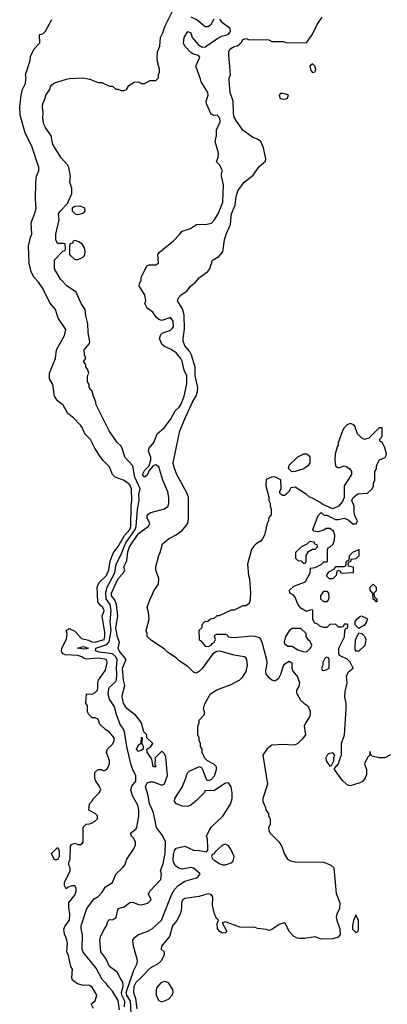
# Model space of a CAD drawing. Header units: inches. Extents: x 1793389 to 1900389, y 320802 to 470796.
# Tile 592 of 656: x 1890389 to 1892927, y 393608 to 400412. Entities that reach past the tile are written whole.
import ezdxf

# ---------------------------------------------------------------- set-up
doc = ezdxf.new("R2010")
doc.units = ezdxf.units.IN
doc.header["$MEASUREMENT"] = 0
doc.layers.add('B8399', color=7, linetype='Continuous')
doc.layers.add('B8490', color=7, linetype='Continuous')

msp = doc.modelspace()

# ---------------------------------------------------------------- linework, layer by layer
at = {"layer": 'B8399', "color": 2}
for points, elevation in [([(1890899, 393579), (1890882, 393610), (1890910, 393630.8), (1890921.7, 393670), (1890890, 393726), (1890870, 393736.9), (1890850, 393740.7), (1890830, 393738), (1890789.4, 393749.4), (1890754.6, 393774.6), (1890748, 393790), (1890753.2, 393850), (1890742.7, 393870), (1890725.6, 393945.6), (1890714, 393970), (1890719, 394030), (1890709.2, 394070), (1890699.3, 394090), (1890694, 394126), (1890702, 394150), (1890732, 394190), (1890736, 394230), (1890728.9, 394271.1), (1890728.7, 394311.3), (1890770, 394362), (1890778, 394390), (1890778, 394410), (1890770, 394426), (1890750, 394426), (1890723.6, 394416.4), (1890710, 394406), (1890698, 394430), (1890698, 394450), (1890738, 394530), (1890738, 394550), (1890728.4, 394568.4), (1890728, 394590), (1890738, 394610), (1890740.4, 394699.6), (1890747.3, 394712.7), (1890770, 394722), (1890790, 394712), (1890810, 394712), (1890820.4, 394719.6), (1890828, 394730), (1890827.3, 394832.7), (1890847.3, 394852.7), (1890870, 394854), (1890890, 394862), (1890906, 394870), (1890926, 394890), (1890926, 394910), (1890910, 394926), (1890866, 394950), (1890870, 394994), (1890890, 395014), (1890898, 395030), (1890938, 395070), (1890948.7, 395090), (1890938, 395118), (1890915.3, 395150), (1890908.9, 395168.9), (1890909, 395210), (1890930, 395231), (1890950.9, 395230.9), (1890970, 395222), (1890988.9, 395231.1), (1890998, 395242), (1891008.7, 395270), (1891009, 395290), (1890989, 395350), (1890995.3, 395370), (1891032.1, 395407.9), (1891041.2, 395430), (1891041.2, 395450), (1891010, 395489), (1890984, 395504), (1890943.1, 395543.1), (1890930, 395578), (1890910, 395588), (1890890, 395588), (1890866, 395610), (1890858, 395630), (1890858, 395670), (1890846, 395690), (1890850, 395754), (1890890, 395752), (1890910, 395762), (1890923.1, 395776.9), (1890928.7, 395790), (1890928, 395830), (1890932.7, 395847.3), (1890982, 395918), (1890992.7, 395970), (1890988.7, 395990), (1890930, 396000.7), (1890850, 395992.7), (1890830, 395999.3), (1890817.2, 396010), (1890790, 396017.7), (1890703.5, 396023.5), (1890689.6, 396029.6), (1890681.1, 396041.1), (1890677.6, 396050), (1890679.7, 396070), (1890712.1, 396132.1), (1890716, 396170), (1890709.4, 396190.6), (1890730, 396206), (1890770, 396186.8), (1890814.9, 396134.9), (1890863.9, 396123.9), (1890890, 396112.2), (1890910, 396110.4), (1890972.4, 396130), (1890977.7, 396150), (1890977.7, 396177.7), (1890959.3, 396290), (1890971.8, 396330), (1890964, 396350), (1890945.1, 396365.1), (1890929.5, 396389.5), (1890923.6, 396490), (1890937.5, 396522.5), (1890987.6, 396570), (1891003.6, 396610), (1891013, 396670), (1891035.4, 396724.6), (1891070, 396770.5), (1891112.2, 396847.8), (1891149.7, 396890), (1891157.2, 396910), (1891158.3, 397050), (1891163.6, 397090), (1891161.6, 397170), (1891150, 397198), (1891130, 397214.5), (1891110, 397226.6), (1891048.7, 397250), (1891030, 397268.7), (1891010, 397322), (1890965.6, 397365.6), (1890940.2, 397400.2), (1890908.7, 397450), (1890879, 397510), (1890838, 397550), (1890822, 397590), (1890808.7, 397610), (1890760.2, 397660.2), (1890722, 397690), (1890690, 397748), (1890650, 397778), (1890629.3, 397809.3), (1890617.2, 397890), (1890595.3, 397930), (1890595.3, 397970), (1890635.3, 398070), (1890644, 398130), (1890699, 398230), (1890708.7, 398270), (1890655.3, 398350), (1890635.3, 398410), (1890596.5, 398456.5), (1890550, 398555.3), (1890518.6, 398598.6), (1890489, 398630), (1890469, 398670), (1890454, 398730), (1890449, 398850), (1890464, 398910), (1890473.2, 398930), (1890469.3, 399010), (1890492.5, 399067.5), (1890504, 399110), (1890497.2, 399170), (1890501.2, 399290), (1890505.2, 399330), (1890521.2, 399370), (1890521.2, 399390), (1890476, 399530), (1890426.6, 399630), (1890392.5, 399752.5), (1890389.3, 399809.3), (1890399, 399890), (1890409, 399930), (1890429.4, 399970.6), (1890432.2, 400000)], 222), ([(1891077.2, 393570), (1891070, 393635.1), (1891030, 393699), (1890999.3, 393730), (1890989, 393750), (1890958.9, 393778.9), (1890918.3, 393858.3), (1890828.3, 393968.3), (1890820.7, 393990), (1890823.7, 394090), (1890813.2, 394130), (1890812.7, 394150), (1890851.8, 394270), (1890902.7, 394337.3), (1890930, 394354), (1890957.7, 394382.3), (1890980.7, 394419.3), (1891029.3, 394450.7), (1891052.9, 394507.1), (1891099, 394550), (1891114, 394570), (1891129, 394610), (1891177, 394683), (1891189, 394710), (1891189, 394730), (1891175.5, 394755.5), (1891162, 394770), (1891155.3, 394790), (1891190, 394818), (1891197.2, 394830), (1891212.5, 394907.5), (1891211.9, 394951.9), (1891204.1, 394984.1), (1891167.9, 395047.9), (1891156, 395090), (1891164.1, 395115.9), (1891191.5, 395150), (1891192, 395190), (1891170, 395228.7), (1891156.3, 395270), (1891128.3, 395390), (1891113.3, 395493.3), (1891107, 395510), (1891081.8, 395541.8), (1891056.9, 395610), (1891043.6, 395663.6), (1891010, 395717.2), (1891000.5, 395750), (1891005.1, 395790), (1891010, 395798.8), (1891050, 395835.5), (1891056.8, 395850), (1891059.8, 395890), (1891056.5, 395930), (1891062.4, 395990), (1891051.7, 396011.7), (1891030, 396028.7), (1890940.6, 396040.6), (1890912, 396050), (1890914, 396070), (1890990, 396094.7), (1891007.6, 396112.4), (1891019.8, 396190), (1891013.2, 396250), (1891021, 396330), (1891014.4, 396370), (1890986.4, 396410), (1890983.2, 396456.8), (1890992.2, 396490), (1891046.6, 396590), (1891054.8, 396650), (1891090, 396717.1), (1891109.9, 396770.1), (1891123.1, 396796.9), (1891185.5, 396890), (1891193.8, 396910), (1891202.2, 397030), (1891213.1, 397090), (1891212.4, 397130), (1891220.5, 397170), (1891184.4, 397250), (1891169.3, 397330), (1891116, 397390), (1891097.2, 397450), (1891087, 397467), (1891061.2, 397490), (1891006, 397570), (1890918, 397750), (1890915.3, 397770), (1890898, 397810), (1890890, 397846), (1890868, 397870), (1890868, 397890), (1890858, 397910), (1890858, 397950), (1890866, 397970), (1890856.4, 397996.4), (1890846, 398010), (1890846, 398030), (1890828.7, 398050), (1890846, 398070), (1890836.4, 398096.4), (1890835.3, 398130), (1890868.9, 398171.1), (1890874, 398186), (1890861.2, 398250), (1890859, 398310), (1890845.6, 398365.6), (1890841.2, 398410), (1890814, 398450), (1890778, 398530), (1890713.6, 398573.6), (1890670, 398618), (1890629, 398690), (1890628.4, 398751.6), (1890687.3, 398812.7), (1890702, 398818), (1890706, 398830), (1890702, 398862), (1890690, 398866), (1890650, 398866), (1890638, 398890), (1890638, 398930), (1890662, 399030), (1890658, 399070), (1890670, 399092), (1890719, 399141), (1890748.7, 399210), (1890748.4, 399248.4), (1890735.3, 399290), (1890739, 399330), (1890728.7, 399390), (1890719, 399410), (1890676.5, 399456.5), (1890628.7, 399530), (1890619, 399550), (1890606, 399610), (1890566.9, 399666.9), (1890556.9, 399690), (1890549.7, 399730), (1890551.6, 399770), (1890547.3, 399810), (1890549.5, 399830), (1890566, 399870), (1890569.4, 399890.6), (1890598, 399930), (1890602, 399950), (1890610, 399962), (1890630, 399976), (1890713.2, 400000)], 218), ([(1890872.6, 400000), (1890930, 399978), (1890956.9, 399976.9), (1891010, 399952), (1891030, 399952), (1891052.7, 399932.7), (1891070, 399932), (1891090, 399922), (1891110, 399922), (1891126, 399930), (1891143.1, 399956.9), (1891180.4, 399979.6), (1891210, 399982), (1891230, 399972), (1891250, 399972), (1891290, 399992), (1891330, 399992), (1891338, 400000)], 218), ([(1891111.8, 393590), (1891115.8, 393630), (1891095.4, 393670), (1891091.4, 393690), (1891103.1, 393730), (1891102, 393762), (1891082, 393790), (1891062, 393830), (1891010, 393868), (1890983.6, 393923.6), (1890949.3, 393970), (1890942.7, 394050), (1890950, 394082), (1890974, 394130), (1890989, 394150), (1890998, 394182), (1891010, 394194), (1891030, 394192), (1891050, 394202), (1891055.3, 394210), (1891069.2, 394270.8), (1891110, 394281), (1891150, 394311), (1891170, 394314.8), (1891210, 394297.3), (1891230, 394294.8), (1891272.9, 394307.1), (1891298, 394330), (1891278, 394370), (1891288, 394390), (1891364, 394470), (1891368.7, 394510), (1891362, 394530), (1891380.2, 394579.8), (1891393, 394650), (1891395.1, 394730), (1891374.5, 394774.5), (1891332.7, 394830), (1891312.3, 394930), (1891298, 394970), (1891285.6, 394990), (1891276, 395050), (1891257.2, 395110), (1891270, 395138), (1891290, 395146), (1891310, 395144.7), (1891370, 395122), (1891388.4, 395131.6), (1891409, 395190), (1891398, 395318), (1891390, 395338), (1891370, 395358), (1891324.7, 395310), (1891322, 395262), (1891331, 395249), (1891310, 395248.7), (1891301.2, 395301.2), (1891269, 395350), (1891266, 395370), (1891295.3, 395390), (1891308, 395410), (1891266, 395450), (1891266, 395470), (1891246, 395490), (1891229.4, 395550), (1891218, 395570), (1891190, 395604.5), (1891130, 395652.3), (1891106.3, 395690), (1891097, 395730), (1891098, 395750), (1891115.3, 395810), (1891106.7, 395846.7), (1891099.7, 395930), (1891124, 395990), (1891075.1, 396050), (1891069.4, 396070), (1891077.2, 396110), (1891064.1, 396144.1), (1891052.6, 396210), (1891066, 396290), (1891058, 396370), (1891044.4, 396404.4), (1891024, 396430), (1891023.1, 396450), (1891069.7, 396550), (1891106, 396590), (1891114, 396610), (1891109.3, 396630), (1891128.2, 396671.8), (1891135.6, 396735.6), (1891146.4, 396770), (1891210, 396862.4), (1891275.3, 396910), (1891288.7, 396930), (1891269, 396970), (1891269.1, 396990.9), (1891293.6, 397006.4), (1891390, 397031), (1891414, 397050), (1891419.3, 397070), (1891419.3, 397110), (1891412.7, 397150), (1891378, 397230), (1891350, 397322), (1891330, 397335.3), (1891310, 397328.7), (1891283.5, 397296.5), (1891270, 397265.2), (1891250.4, 397249.6), (1891237.2, 397270), (1891250, 397296), (1891282, 397330), (1891295.3, 397370), (1891294, 397390), (1891279.5, 397430), (1891283.7, 397450), (1891315.1, 397490), (1891339.3, 397550), (1891387.5, 397592.5), (1891431.5, 397648.5), (1891462, 397710), (1891490, 397735.5), (1891503.8, 397756.2), (1891525.4, 397810), (1891543.3, 397896.7), (1891543.1, 397950), (1891525.6, 397990), (1891511.3, 398051.3), (1891502.7, 398070), (1891469, 398110), (1891434, 398134), (1891390, 398152.7), (1891370, 398169.3), (1891354, 398210), (1891364, 398236), (1891373.2, 398246.8), (1891430, 398266.4), (1891443, 398277), (1891451.6, 398290), (1891449.5, 398329.5), (1891430, 398354), (1891370, 398332.7), (1891350, 398339.3), (1891333.8, 398353.8), (1891309, 398390), (1891270, 398419), (1891254, 398450), (1891259, 398470), (1891254, 398510), (1891214, 398570), (1891215.3, 398590), (1891228, 398610), (1891228, 398630), (1891266, 398710), (1891282, 398718), (1891330, 398718), (1891348, 398730), (1891344, 398790), (1891353.6, 398806.4), (1891450, 398884.7), (1891492.9, 398927.1), (1891510, 398951), (1891568, 398970), (1891610, 398996), (1891680.2, 398999.8), (1891713.2, 399006.8), (1891732.3, 399027.7), (1891759.3, 399070), (1891792, 399150), (1891797.2, 399270), (1891782, 399330), (1891782, 399350), (1891788.7, 399370), (1891768.7, 399408.7), (1891748, 399430), (1891760.4, 399459.6), (1891762, 399490), (1891739, 399570), (1891748.9, 399611.1), (1891749, 399650), (1891773.6, 399706.4), (1891771.5, 399731.5), (1891752.1, 399752.1), (1891729.2, 399749.2), (1891710, 399758), (1891679.3, 399830), (1891676, 399850), (1891689.5, 399890), (1891687.3, 399910), (1891642.8, 399982.8), (1891636.9, 400000)], 214), ([(1891158.2, 393550), (1891154.2, 393630), (1891129, 393670), (1891124, 393690), (1891176.6, 393843.4), (1891200.9, 393890), (1891202.7, 393910), (1891175.3, 394010), (1891170, 394052), (1891182, 394070), (1891208.7, 394090), (1891269.5, 394110.5), (1891304, 394130), (1891369.3, 394190), (1891438.7, 394370), (1891458.2, 394401.8), (1891483.7, 394430), (1891530, 394459.1), (1891610, 394482.8), (1891622, 394490), (1891635.3, 394510), (1891590, 394549), (1891570, 394553.2), (1891510, 394542.9), (1891488.2, 394548.2), (1891464.2, 394564.2), (1891450, 394589), (1891448.3, 394608.3), (1891450, 394642), (1891458, 394670), (1891470, 394686.8), (1891530, 394701), (1891590, 394672), (1891628.4, 394671.6), (1891678, 394662), (1891687.3, 394672.7), (1891688, 394690), (1891686, 394750), (1891678, 394770), (1891698, 394810), (1891710, 394832), (1891792.5, 394907.5), (1891844, 394990), (1891855.3, 395030), (1891855.3, 395070), (1891848.7, 395110), (1891830, 395138), (1891810, 395135.3), (1891730, 395084), (1891670, 395086), (1891662, 395070), (1891610, 395015.3), (1891570, 394984), (1891550, 394975.3), (1891510, 394977.2), (1891472.9, 394992.9), (1891459, 395010), (1891461.2, 395030), (1891511.6, 395108.4), (1891537.2, 395170), (1891543.2, 395196.8), (1891549.4, 395210.6), (1891560.2, 395219.8), (1891630, 395252), (1891643.6, 395243.6), (1891651.6, 395231.6), (1891678, 395158), (1891690, 395154), (1891710, 395162), (1891733.6, 395186.4), (1891748, 395230), (1891748, 395250), (1891730, 395268), (1891686, 395290), (1891668.4, 395308.4), (1891648.4, 395348.4), (1891648, 395370), (1891638, 395390), (1891638, 395410), (1891628, 395430), (1891628, 395450), (1891618, 395470), (1891618, 395530), (1891627.3, 395552.7), (1891628.4, 395571.6), (1891666, 395610), (1891666, 395630), (1891658, 395650), (1891662, 395670), (1891669, 395690), (1891706.8, 395753.2), (1891750, 395782), (1891850, 395817.3), (1891908, 395850), (1891930, 395872), (1891952.9, 395907.1), (1891961.2, 395950), (1891957.2, 395990), (1891950, 396002), (1891938, 396010), (1891870, 396020.7), (1891770, 396048.2), (1891750, 396046.9), (1891723.1, 396030), (1891650, 395929.4), (1891630, 395909.3), (1891610, 395897.2), (1891599, 395899), (1891590, 395902), (1891550, 395942), (1891490, 395982), (1891470, 396002), (1891410, 396042), (1891390, 396062), (1891289.1, 396129.1), (1891268.7, 396150), (1891268.7, 396170), (1891262, 396190), (1891282, 396270), (1891278, 396318), (1891268.7, 396350), (1891289.3, 396410.7), (1891302, 396430), (1891314.6, 396465.4), (1891348.4, 396511.6), (1891348.7, 396550), (1891329.1, 396609.1), (1891329, 396630), (1891349, 396710), (1891359, 396730), (1891375.3, 396790), (1891416.5, 396823.5), (1891470, 396851), (1891510, 396881), (1891549.2, 396930), (1891554.8, 396965.2), (1891555.3, 397110), (1891543.2, 397143.2), (1891475.1, 397270), (1891458, 397310), (1891449.5, 397350.5), (1891495.1, 397570), (1891535.1, 397670), (1891582, 397770), (1891608, 397812), (1891617.4, 397842.6), (1891618.7, 397870), (1891599.6, 397950), (1891599.6, 398010), (1891574.3, 398094.3), (1891560.5, 398120.5), (1891530, 398159), (1891518, 398190), (1891517, 398210), (1891527.5, 398272.5), (1891523.6, 398370), (1891513, 398413), (1891479, 398470), (1891485.2, 398490), (1891504, 398510), (1891542.9, 398537.1), (1891569.3, 398570), (1891602.4, 398597.6), (1891630, 398630.6), (1891687.7, 398672.3), (1891702.7, 398690), (1891721.2, 398750), (1891764.8, 398775.2), (1891792.1, 398807.9), (1891803.6, 398890), (1891815.6, 398930), (1891844.4, 398995.6), (1891852, 399070), (1891876.2, 399130), (1891882.9, 399190), (1891896.2, 399230), (1891939.5, 399290), (1892002, 399338), (1892043.5, 399396.5), (1892086.3, 399433.7), (1892089.3, 399450), (1892073.6, 399526.4), (1892053.2, 399570), (1892030, 399586), (1891998.9, 399598.9), (1891930, 399649.3), (1891885.2, 399710), (1891870, 399738), (1891864.8, 399764.8), (1891862.4, 399850), (1891842.7, 399910), (1891835.3, 399990), (1891835.3, 400000)], 210), ([(1892948.4, 395331.6), (1892910, 395312), (1892870, 395312), (1892823.6, 395323.6), (1892812.7, 395332.7), (1892810, 395354), (1892806, 395350), (1892806, 395330), (1892790, 395314), (1892768.7, 395270), (1892784, 395230), (1892783.1, 395196.9), (1892775.3, 395170), (1892753.6, 395146.4), (1892730, 395136), (1892670, 395118), (1892650, 395124.7), (1892615.9, 395155.9), (1892562, 395230), (1892562, 395238), (1892591.3, 395270), (1892603.6, 395316.4), (1892611.3, 395330), (1892612, 395410), (1892631.3, 395470), (1892644, 395650), (1892644, 395690), (1892634.8, 395730), (1892636, 395770), (1892651, 395830), (1892644.7, 395875.3), (1892658, 395902), (1892692, 395930), (1892671.1, 395971.1), (1892650, 395992), (1892598, 396018), (1892592.7, 396032.7), (1892592, 396070), (1892631.6, 396148.4), (1892634, 396190), (1892638, 396202), (1892654, 396210), (1892654, 396230), (1892650, 396234), (1892630, 396234), (1892622, 396218), (1892610, 396214), (1892590, 396214), (1892570, 396234), (1892530, 396232), (1892510, 396212), (1892490, 396212), (1892461, 396221), (1892450, 396232), (1892424.7, 396244.7), (1892412, 396270), (1892414, 396330), (1892410, 396334), (1892392.7, 396332.7), (1892370, 396322), (1892330, 396344.7), (1892310, 396372), (1892290, 396422), (1892276.9, 396436.9), (1892254, 396450), (1892252, 396470), (1892282, 396498), (1892356, 396524), (1892362, 396530), (1892394, 396590), (1892398, 396622), (1892430, 396626), (1892470, 396646), (1892490, 396666), (1892510, 396666), (1892514, 396670), (1892514, 396750), (1892518, 396762), (1892530, 396766), (1892550, 396786), (1892563.6, 396816.4), (1892566, 396850), (1892556.8, 396876.8), (1892530, 396896), (1892505.2, 396894.8), (1892490, 396884.7), (1892450, 396872), (1892418, 396878), (1892414, 396890), (1892450, 396986), (1892470, 397006), (1892488.4, 396988.4), (1892510, 396988), (1892570, 396958), (1892590, 396958), (1892630, 396968), (1892656.4, 396956.4), (1892690, 396928), (1892712.7, 396927.3), (1892722, 396950), (1892703.6, 396983.6), (1892698, 397010), (1892698, 397050), (1892682, 397090), (1892683.6, 397096.4), (1892692, 397110), (1892724.9, 397135.1), (1892790, 397139), (1892822, 397170), (1892832, 397190), (1892832, 397210), (1892842, 397230), (1892842, 397290), (1892851.6, 397308.4), (1892852.7, 397327.3), (1892862, 397350), (1892874, 397370), (1892912.7, 397387.3), (1892919.6, 397400.4), (1892922, 397410), (1892910, 397454), (1892891.6, 397491.6), (1892878, 397498), (1892874, 397510), (1892892.7, 397532.7), (1892892.7, 397592.7), (1892870, 397592), (1892799, 397521), (1892770, 397512), (1892750, 397522), (1892722, 397550), (1892702, 397602), (1892690, 397614), (1892670, 397622), (1892650, 397612), (1892630, 397592), (1892619, 397570), (1892588, 397488), (1892588, 397472), (1892580.4, 397459.6), (1892568, 397410), (1892564, 397370), (1892569.3, 397329.3), (1892580.2, 397320.2), (1892590, 397315.3), (1892630, 397329), (1892644.7, 397324.7), (1892669.1, 397309.1), (1892679, 397290), (1892679, 397270), (1892629, 397190), (1892628.7, 397110), (1892618, 397082), (1892589.3, 397050.7), (1892550, 397031.3), (1892481, 397061), (1892470, 397071.3), (1892410, 397104.7), (1892390, 397111.3), (1892370, 397131.3), (1892290, 397182), (1892262, 397178), (1892250, 397154), (1892226, 397130), (1892216.4, 397123.6), (1892203.6, 397123.6), (1892190, 397134), (1892182, 397150), (1892194, 397170), (1892191.3, 397231.3), (1892150, 397252), (1892128.4, 397251.6), (1892090, 397234), (1892088.7, 397191.3), (1892108.4, 397111.6), (1892108.9, 397088.9), (1892118, 397070), (1892118, 397050), (1892126, 397030), (1892126, 396990), (1892108.4, 396971.6), (1892108, 396950), (1892098, 396930), (1892079, 396850), (1892069, 396830), (1892055.3, 396810), (1892022, 396790), (1892005.6, 396774.4), (1891988.7, 396750), (1891962, 396650), (1891968.7, 396570), (1891975.3, 396550), (1891982, 396450), (1891978, 396390), (1891970, 396374), (1891950, 396362), (1891930, 396362), (1891870, 396332), (1891848.9, 396331.1), (1891767.3, 396292.7), (1891750, 396292), (1891730, 396274), (1891706, 396270), (1891687.3, 396252.7), (1891666, 396250), (1891646, 396230), (1891646, 396210), (1891626, 396190), (1891628, 396130), (1891640.4, 396120.4), (1891670, 396082), (1891690, 396081.2), (1891710, 396089.5), (1891718, 396102), (1891731.3, 396110), (1891742, 396130), (1891734, 396150), (1891738, 396162), (1891750, 396166), (1891810, 396166), (1891822, 396162), (1891828.4, 396148.4), (1891870, 396142), (1891990, 396153.2), (1892012.9, 396152.9), (1892042.7, 396142.7), (1892052.1, 396132.1), (1892061.2, 396110), (1892093.2, 395990), (1892095.5, 395964.5), (1892086, 395910), (1892089.3, 395890), (1892104, 395870), (1892130, 395849), (1892150, 395844), (1892177.3, 395862.7), (1892191.3, 395890), (1892210, 395946), (1892219.6, 395960.4), (1892250, 395978), (1892267.3, 395967.3), (1892268.4, 395931.6), (1892275.3, 395910), (1892308, 395870), (1892322, 395830), (1892316.4, 395803.6), (1892300.4, 395779.6), (1892300.4, 395760.4), (1892328, 395710), (1892350, 395688), (1892378, 395670), (1892393.6, 395633.6), (1892393.6, 395606.4), (1892388.7, 395590), (1892364.1, 395555.9), (1892353.2, 395530), (1892362, 395470), (1892340.2, 395439.8), (1892310, 395411.3), (1892290, 395401), (1892270, 395398.8), (1892210, 395402.8), (1892130, 395398), (1892095.3, 395370), (1892068.7, 395330), (1892099, 395130), (1892068.7, 395030), (1892068, 395010), (1892087.3, 394967.3), (1892088, 394950), (1892107.3, 394927.3), (1892108, 394910), (1892118, 394890), (1892118, 394850), (1892108, 394830), (1892110, 394806), (1892118, 394790), (1892178, 394730), (1892198, 394698), (1892215.3, 394650), (1892239, 394610), (1892258.9, 394598.9), (1892290, 394591.8), (1892489.3, 394589.3), (1892538, 394570), (1892558, 394550), (1892574.2, 394374.2), (1892598.4, 394310), (1892598, 394270), (1892579.3, 394230), (1892575.1, 394210), (1892578, 394190), (1892599.3, 394130), (1892602, 394090), (1892588.9, 394071.1), (1892550, 394061), (1892470, 394058), (1892430, 394074.8), (1892357, 394063), (1892322.3, 394062.3), (1892304.7, 394064.7), (1892279.1, 394079.1), (1892250, 394112), (1892225.4, 394165.4), (1892214, 394170), (1892180.1, 394159.9), (1892130, 394124.7), (1892110, 394118), (1892090, 394124.7), (1892031.6, 394131.6), (1892010, 394142), (1891990, 394138), (1891910, 394141), (1891810, 394178), (1891786, 394170), (1891819, 394110), (1891810, 394101), (1891790, 394098.8), (1891771.3, 394110), (1891756, 394130), (1891752.7, 394167.3), (1891762, 394190), (1891746.4, 394206.4), (1891734, 394234), (1891719.3, 394290), (1891722.8, 394350), (1891710, 394366), (1891690, 394370.8), (1891626.3, 394353.7), (1891530, 394338.8), (1891515.3, 394330), (1891506.3, 394313.7), (1891506.6, 394270), (1891498, 394230), (1891473.8, 394186.2), (1891445.2, 394150), (1891423.2, 394076.8), (1891368, 394010), (1891366, 393990), (1891386, 393970), (1891386, 393950), (1891368, 393910), (1891348, 393890), (1891290, 393858), (1891226.6, 393790), (1891190, 393758), (1891178, 393730), (1891174, 393690), (1891188.9, 393648.9), (1891197.5, 393577.5)], 206)]:
    msp.add_lwpolyline(points, dxfattribs=dict(at, elevation=elevation))
for points, elevation in [([(1892202, 399902), (1892190, 399902), (1892181, 399890), (1892184.7, 399870), (1892190, 399866.8), (1892210, 399862.8), (1892230, 399866), (1892238, 399870), (1892246, 399890), (1892230, 399898)], 210), ([(1890810, 399124), (1890770, 399122), (1890752, 399110), (1890752, 399090), (1890771.1, 399071.1), (1890790, 399066), (1890824.7, 399075.3), (1890836.5, 399083.5), (1890842, 399090), (1890838, 399110)], 218), ([(1890770, 398886), (1890758, 398882), (1890752.7, 398867.3), (1890738, 398862), (1890734, 398850), (1890734, 398790), (1890770, 398754), (1890790, 398754), (1890810, 398762), (1890830, 398774), (1890838, 398790), (1890842, 398810), (1890836.4, 398836.4), (1890820.4, 398860.4), (1890796.4, 398876.4)], 218), ([(1892268.4, 397288.4), (1892246, 397310), (1892250, 397334), (1892310, 397392), (1892350, 397412), (1892370, 397412), (1892383.6, 397403.6), (1892391.3, 397390), (1892391.3, 397350), (1892378, 397330), (1892350, 397309), (1892290, 397288.7)], 206), ([(1892390, 396806), (1892372.7, 396787.3), (1892334, 396770), (1892294, 396730), (1892294, 396690), (1892310, 396674), (1892332.7, 396672.7), (1892350, 396654), (1892362, 396658), (1892366, 396670), (1892366, 396710), (1892382, 396738), (1892410, 396754), (1892430, 396754), (1892446, 396770), (1892442, 396782), (1892427.3, 396787.3), (1892422, 396802)], 206), ([(1892610, 396586), (1892602, 396602), (1892590, 396606), (1892578, 396602), (1892574, 396570), (1892550, 396548), (1892528.4, 396548.4), (1892508.4, 396568.4), (1892523.1, 396596.9), (1892562, 396618), (1892570, 396634), (1892630, 396634), (1892642, 396638), (1892646, 396670), (1892662, 396678), (1892666, 396690), (1892666, 396710), (1892690, 396732), (1892731.3, 396751.3), (1892730, 396706), (1892710, 396686), (1892678, 396682), (1892672.7, 396667.3), (1892658, 396662), (1892654, 396650), (1892658, 396638), (1892691.6, 396631.6), (1892692, 396590)], 206), ([(1892850, 396388), (1892842, 396402), (1892830, 396406), (1892827.3, 396447.3), (1892808, 396470), (1892809.1, 396490.9), (1892830, 396512), (1892851.3, 396490), (1892850, 396466), (1892834, 396450), (1892838, 396418), (1892854, 396410), (1892854, 396390)], 206), ([(1892510, 396388), (1892488.4, 396388.4), (1892468.4, 396408.4), (1892468.4, 396431.6), (1892490, 396462), (1892510, 396462), (1892522, 396450), (1892523.6, 396416.4), (1892519.6, 396400.4)], 206), ([(1892730, 396206), (1892706, 396230), (1892706, 396250), (1892718, 396270), (1892734.6, 396285.4), (1892750, 396291.3), (1892790, 396272), (1892784.7, 396250), (1892770, 396228)], 206), ([(1892330, 396206), (1892270, 396206), (1892250, 396188), (1892224.7, 396150), (1892214, 396110), (1892218, 396098), (1892243.6, 396083.6), (1892270, 396082), (1892310, 396058), (1892346.4, 396046.4), (1892370, 396044.7), (1892398, 396070), (1892406, 396090), (1892395.3, 396115.3), (1892383.1, 396123.1), (1892366, 396150), (1892366, 396170)], 206), ([(1892730, 396048), (1892708.7, 396048.7), (1892706, 396070), (1892707.3, 396127.3), (1892730, 396174), (1892751.1, 396171.1), (1892770, 396152), (1892778, 396130), (1892771.6, 396088.4)], 206), ([(1890830, 396061.6), (1890788.7, 396070), (1890830, 396080.5), (1890861, 396070), (1890850, 396064.5)], 218), ([(1892510, 396006), (1892498, 396002), (1892482, 395970), (1892482, 395950), (1892474, 395930), (1892478, 395918), (1892490, 395914), (1892510, 395922), (1892526, 395930), (1892526, 395990), (1892522, 396002)], 206), ([(1891210, 395355.3), (1891195.3, 395370), (1891210, 395402), (1891227.3, 395412.7), (1891230, 395454), (1891234, 395450), (1891232, 395410), (1891242, 395390), (1891242, 395370), (1891230, 395365.2)], 214), ([(1892550, 395346), (1892522, 395338), (1892512, 395330), (1892502, 395310), (1892504.7, 395290), (1892530, 395254), (1892542, 395258), (1892558, 395290), (1892558, 395310), (1892566, 395330)], 206), ([(1891810, 394715.3), (1891790, 394708.7), (1891739.6, 394660.4), (1891730, 394646), (1891718, 394642), (1891714, 394630), (1891722, 394610), (1891770, 394578), (1891790, 394571.3), (1891810, 394571), (1891850, 394584.7), (1891864, 394596), (1891869.2, 394630), (1891850, 394675.3), (1891830, 394702)], 210), ([(1890630, 394606), (1890608.7, 394650), (1890650, 394692), (1890662, 394670), (1890662, 394630), (1890650, 394606)], 222), ([(1892710, 394226), (1892692.7, 394187.3), (1892686, 394150), (1892687.1, 394127.1), (1892710, 394104.7), (1892726, 394110), (1892728, 394130), (1892727.3, 394187.3)], 206), ([(1891390, 393765.6), (1891363.6, 393756.4), (1891337, 393723), (1891331.8, 393708.2), (1891332, 393670), (1891339.5, 393650), (1891350, 393633.4), (1891370, 393624.4), (1891415.6, 393644.4), (1891442.9, 393670), (1891449.6, 393690), (1891446, 393710), (1891415.6, 393755.6)], 206)]:
    msp.add_lwpolyline(points, close=True, dxfattribs=dict(at, elevation=elevation))
at = {"layer": 'B8490', "color": 2}
for points, elevation in [([(1891338, 400000), (1891348, 400010), (1891348, 400030), (1891355.3, 400050), (1891355.3, 400070), (1891340.2, 400120.2), (1891339, 400150), (1891341.2, 400190), (1891356, 400230), (1891361.2, 400290), (1891378, 400322), (1891392.7, 400370), (1891445.2, 400470)], 218), ([(1891730, 400415.3), (1891706.8, 400373.2), (1891690, 400362), (1891670, 400362), (1891612, 400410), (1891574, 400430)], 214), ([(1891835.3, 400000), (1891835.3, 400010), (1891844, 400030), (1891833.2, 400170), (1891833.2, 400190), (1891841.2, 400210), (1891870, 400227.3), (1891889.5, 400230.5), (1891902, 400238), (1891922, 400258), (1891930, 400274), (1891950, 400282), (1891970, 400274), (1892110, 400272), (1892130, 400262), (1892210, 400262), (1892230, 400254), (1892370, 400252), (1892410, 400311), (1892442.2, 400377.8), (1892476.9, 400430)], 210), ([(1890432.2, 400000), (1890433.2, 400010), (1890429.3, 400030.7), (1890462, 400130), (1890463.1, 400156.9), (1890488, 400210), (1890527.3, 400252.7), (1890526, 400310), (1890550, 400314), (1890568.4, 400331.6), (1890610, 400414)], 222), ([(1891636.9, 400000), (1891606, 400090), (1891634, 400154), (1891624, 400164), (1891590, 400172.7), (1891570, 400185.2), (1891529, 400230), (1891521.2, 400250), (1891525.2, 400290), (1891550, 400331.3), (1891570, 400322), (1891581, 400290), (1891621.7, 400241.7), (1891650, 400221), (1891670, 400224.7), (1891756.2, 400283.8), (1891782.9, 400297.1), (1891828, 400310), (1891838.6, 400321.4), (1891844, 400330), (1891842, 400350), (1891789.3, 400389.3), (1891770, 400415.3)], 214), ([(1890713.2, 400000), (1890734, 400006), (1890830, 400011), (1890870, 400001), (1890872.6, 400000)], 218)]:
    msp.add_lwpolyline(points, dxfattribs=dict(at, elevation=elevation))
at = {"layer": 'B8490', "color": 2, "elevation": 210}
msp.add_lwpolyline([(1892410, 400108), (1892392, 400090), (1892399.8, 400059.8), (1892410, 400046), (1892428.4, 400051.6), (1892433.2, 400070), (1892428, 400090)], close=True, dxfattribs=at)

doc.saveas('drawing.dxf')
